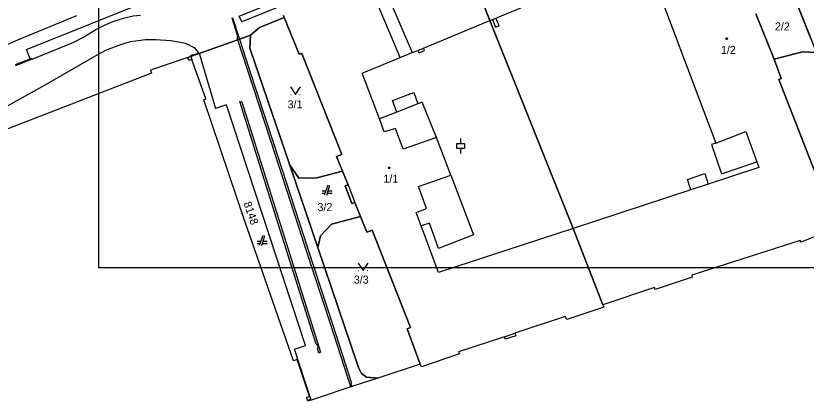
# Model space of a CAD drawing. Extents: x -263587 to -261993, y -1238795 to -1236748.
# Drawn here: x -263008.6 to -262850.7, y -1238794.7 to -1238717.7 of the extents above; entities that cross this region are included whole.
import ezdxf

# ---------------------------------------------------------------- set-up
doc = ezdxf.new("R2010")
doc.units = 0
for name, color, linetype in [('Vrstva 1', 7, 'Continuous'), ('Vrstva 3', 7, 'Continuous'), ('Vrstva 51', 7, 'Continuous')]:
    doc.layers.add(name, color=color, linetype=linetype)

msp = doc.modelspace()

# ---------------------------------------------------------------- linework, layer by layer
at = {"layer": 'Vrstva 1'}
for p, q in [((-262963.98, -1238717.73), (-262869.63, -1238679.5)), ((-262868.68, -1238680.43), (-262963.45, -1238718.87)), ((-262913.91, -1238718.59), (-262919.85, -1238703.65)), ((-262919.85, -1238703.65), (-262913.91, -1238718.59)), ((-262912.72, -1238718.13), (-262883.85, -1238706.12)), ((-263006.49, -1238724.44), (-262965.81, -1238708.03)), ((-262931.87, -1238726.01), (-262938.14, -1238711.12)), ((-262935.77, -1238710.19), (-262929.42, -1238725.02)), ((-262880.13, -1238712.98), (-262868.79, -1238743.12)), ((-262853.86, -1238711.99), (-262848.7, -1238725.03)), ((-262848.7, -1238725.03), (-262853.86, -1238711.99)), ((-263008.23, -1238722.48), (-262996.41, -1238717.63)), ((-262987.13, -1238718.15), (-262985.18, -1238717.69)), ((-262985.18, -1238717.69), (-262983.75, -1238717.52)), ((-262963.45, -1238718.87), (-262963.98, -1238717.73)), ((-262955.02, -1238718), (-262955.17, -1238717.62)), ((-262955.17, -1238717.62), (-262955.02, -1238718)), ((-262857.17, -1238726.36), (-262860.81, -1238717.3)), ((-262860.81, -1238717.3), (-262857.17, -1238726.36)), ((-262992.66, -1238720.44), (-262990.9, -1238719.52)), ((-262990.9, -1238719.52), (-262989.03, -1238718.76)), ((-262989.03, -1238718.76), (-262987.13, -1238718.15)), ((-262965.44, -1238718.14), (-262965.32, -1238718.09)), ((-262964.23, -1238722), (-262965.44, -1238718.14)), ((-262965.32, -1238718.09), (-262963.94, -1238722.33)), ((-262959.95, -1238720.04), (-262955.02, -1238718)), ((-262955.02, -1238718), (-262959.95, -1238720.04)), ((-262955.02, -1238718), (-262952.02, -1238725.35)), ((-262952.02, -1238725.35), (-262955.02, -1238718)), ((-262927.19, -1238724.12), (-262913.91, -1238718.59)), ((-262913.91, -1238718.59), (-262913.42, -1238718.41)), ((-262897.26, -1238760.2), (-262913.91, -1238718.59)), ((-262913.91, -1238718.59), (-262897.26, -1238760.2)), ((-262913.42, -1238718.41), (-262912.72, -1238718.13)), ((-262913.42, -1238718.41), (-262912.79, -1238719.96)), ((-262912.09, -1238719.71), (-262912.72, -1238718.13)), ((-262995.22, -1238722.01), (-262992.66, -1238720.44)), ((-262961.74, -1238721.52), (-262959.95, -1238720.04)), ((-262959.95, -1238720.04), (-262961.74, -1238721.52)), ((-262912.79, -1238719.96), (-262912.09, -1238719.71)), ((-263010.36, -1238723.38), (-263008.23, -1238722.48)), ((-262997.02, -1238722.93), (-262995.22, -1238722.01)), ((-262985.7, -1238722.84), (-262982.73, -1238722.42)), ((-262982.73, -1238722.42), (-262980.71, -1238722.38)), ((-262980.71, -1238722.38), (-262977.68, -1238722.63)), ((-262977.68, -1238722.63), (-262975.72, -1238722.93)), ((-262972.02, -1238725.24), (-262964.66, -1238722.59)), ((-262964.66, -1238722.59), (-262972.02, -1238725.24)), ((-262964.66, -1238722.59), (-262964.29, -1238722.45)), ((-262964.29, -1238722.45), (-262964.66, -1238722.59)), ((-262964.42, -1238722.07), (-262964.23, -1238722)), ((-262964.29, -1238722.45), (-262964.42, -1238722.07)), ((-262964.29, -1238722.45), (-262963.94, -1238722.33)), ((-262963.94, -1238722.33), (-262964.29, -1238722.45)), ((-262962.42, -1238728.22), (-262964.29, -1238722.45)), ((-262963.94, -1238722.33), (-262961.74, -1238721.52)), ((-262961.74, -1238721.52), (-262963.94, -1238722.33)), ((-262963.94, -1238722.33), (-262962.05, -1238728.11)), ((-262961.85, -1238724.16), (-262961.74, -1238721.52)), ((-262961.74, -1238721.52), (-262961.85, -1238724.16)), ((-263005.34, -1238726.37), (-262997.02, -1238722.93)), ((-262990.48, -1238724.46), (-262987.64, -1238723.43)), ((-262987.64, -1238723.43), (-262985.7, -1238722.84)), ((-262975.72, -1238722.93), (-262974.73, -1238723.17)), ((-262974.73, -1238723.17), (-262972.94, -1238724.1)), ((-262972.94, -1238724.1), (-262972.58, -1238724.45)), ((-262953.92, -1238747.52), (-262961.85, -1238724.16)), ((-262961.85, -1238724.16), (-262953.92, -1238747.52)), ((-262928.33, -1238724.6), (-262927.19, -1238724.12)), ((-262926.96, -1238724.6), (-262927.19, -1238724.12)), ((-263005.79, -1238726.27), (-263006.49, -1238724.44)), ((-263002.64, -1238731.41), (-262992.26, -1238725.39)), ((-262992.26, -1238725.39), (-262990.48, -1238724.46)), ((-262974.27, -1238726.04), (-262973.64, -1238725.82)), ((-262973.64, -1238725.82), (-262974.27, -1238726.04)), ((-262972.04, -1238725.2), (-262973.72, -1238725.59)), ((-262973.72, -1238725.59), (-262973.64, -1238725.82)), ((-262973.64, -1238725.82), (-262972.57, -1238725.44)), ((-262972.57, -1238725.44), (-262973.64, -1238725.82)), ((-262973.64, -1238725.82), (-262973.44, -1238726.38)), ((-262972.58, -1238724.45), (-262972.04, -1238725.2)), ((-262972.57, -1238725.44), (-262972.02, -1238725.24)), ((-262972.02, -1238725.24), (-262972.57, -1238725.44)), ((-262972.04, -1238725.2), (-262972.02, -1238725.24)), ((-262972.02, -1238725.24), (-262971.96, -1238725.33)), ((-262971.96, -1238725.33), (-262968.76, -1238736.17)), ((-262952.02, -1238725.35), (-262951.5, -1238725.18)), ((-262951.5, -1238725.18), (-262952.02, -1238725.35)), ((-262951.5, -1238725.18), (-262943.48, -1238745.37)), ((-262943.48, -1238745.37), (-262951.5, -1238725.18)), ((-262931.87, -1238726.01), (-262929.42, -1238725.02)), ((-262929.42, -1238725.02), (-262928.33, -1238724.6)), ((-262928.33, -1238724.6), (-262928.08, -1238725.1)), ((-262928.08, -1238725.1), (-262926.96, -1238724.6)), ((-262857.17, -1238726.36), (-262851.49, -1238724.9)), ((-262851.49, -1238724.9), (-262857.17, -1238726.36)), ((-262851.49, -1238724.9), (-262848.7, -1238725.03)), ((-262848.7, -1238725.03), (-262851.49, -1238724.9)), ((-263008.68, -1238727.43), (-263005.79, -1238726.27)), ((-263005.34, -1238726.37), (-263008.68, -1238727.69)), ((-263005.79, -1238726.27), (-263005.44, -1238726.13)), ((-263005.44, -1238726.13), (-263005.34, -1238726.37)), ((-262974.27, -1238726.04), (-262981.71, -1238728.55)), ((-262974.05, -1238726.58), (-262974.27, -1238726.04)), ((-262973.44, -1238726.38), (-262974.05, -1238726.58)), ((-262970.67, -1238734.26), (-262973.44, -1238726.38)), ((-262939.43, -1238729.15), (-262931.87, -1238726.01)), ((-262855.71, -1238730.2), (-262857.17, -1238726.36)), ((-262857.17, -1238726.36), (-262855.71, -1238730.2)), ((-262981.71, -1238728.55), (-262981.49, -1238729.11)), ((-262957.64, -1238742.85), (-262962.42, -1238728.22)), ((-262962.05, -1238728.11), (-262957.3, -1238742.76)), ((-262981.49, -1238729.11), (-263022.76, -1238745.15)), ((-262935.99, -1238738.28), (-262939.43, -1238729.15)), ((-262856.23, -1238730.41), (-262855.71, -1238730.2)), ((-262855.71, -1238730.2), (-262856.23, -1238730.41)), ((-262847.39, -1238752.94), (-262856.23, -1238730.41)), ((-262856.23, -1238730.41), (-262847.39, -1238752.94)), ((-263011.38, -1238736.3), (-263002.64, -1238731.41)), ((-262953.72, -1238733.38), (-262953.62, -1238733.38)), ((-262951.92, -1238733.38), (-262951.82, -1238733.38)), ((-262933.37, -1238734.58), (-262929.12, -1238732.99)), ((-262929.12, -1238732.99), (-262928.34, -1238735.27)), ((-262971.1, -1238734.44), (-262970.67, -1238734.26)), ((-262962.75, -1238759.12), (-262971.1, -1238734.44)), ((-262963.9, -1238734.82), (-262963.73, -1238734.77)), ((-262955.41, -1238761.79), (-262963.9, -1238734.82)), ((-262963.73, -1238734.77), (-262963.69, -1238734.9)), ((-262963.69, -1238734.9), (-262963.5, -1238734.84)), ((-262963.5, -1238734.84), (-262952.4, -1238770.06)), ((-262932.5, -1238736.95), (-262933.37, -1238734.58)), ((-262928.34, -1238735.27), (-262932.5, -1238736.95)), ((-262927.47, -1238734.97), (-262928.34, -1238735.27)), ((-262924.61, -1238741.98), (-262927.47, -1238734.97)), ((-262966.53, -1238735.47), (-262968.76, -1238736.17)), ((-262950.76, -1238783.56), (-262966.53, -1238735.47)), ((-262932.5, -1238736.95), (-262935.99, -1238738.28)), ((-262935.02, -1238740.87), (-262935.99, -1238738.28)), ((-262932.8, -1238740.17), (-262935.02, -1238740.87)), ((-262931.27, -1238744.32), (-262932.8, -1238740.17)), ((-262868.79, -1238743.12), (-262862.83, -1238740.81)), ((-262862.83, -1238740.81), (-262860.59, -1238746.84)), ((-262950.61, -1238764.48), (-262957.64, -1238742.85)), ((-262957.3, -1238742.76), (-262950.25, -1238764.44)), ((-262924.61, -1238741.98), (-262931.27, -1238744.32)), ((-262921.74, -1238749.51), (-262924.61, -1238741.98)), ((-262919.76, -1238743.2), (-262919.76, -1238742.2)), ((-262868.79, -1238743.12), (-262869.68, -1238743.42)), ((-262869.68, -1238743.42), (-262867.63, -1238749.29)), ((-262943.48, -1238745.37), (-262944.58, -1238745.79)), ((-262944.58, -1238745.79), (-262943.48, -1238745.37)), ((-262944.58, -1238745.79), (-262943.38, -1238748.7)), ((-262943.38, -1238748.7), (-262944.58, -1238745.79)), ((-262948.28, -1238763.99), (-262953.92, -1238747.52)), ((-262953.92, -1238747.52), (-262952.07, -1238750.16)), ((-262952.07, -1238750.16), (-262953.92, -1238747.52)), ((-262953.92, -1238747.52), (-262948.28, -1238763.99)), ((-262867.63, -1238749.29), (-262860.59, -1238746.84)), ((-262860.59, -1238746.84), (-262860.19, -1238747.98)), ((-262948.47, -1238750.06), (-262943.38, -1238748.7)), ((-262943.38, -1238748.7), (-262948.47, -1238750.06)), ((-262943.38, -1238748.7), (-262942.21, -1238751.45)), ((-262942.21, -1238751.45), (-262943.38, -1238748.7)), ((-262928.18, -1238751.78), (-262921.74, -1238749.51)), ((-262921.74, -1238749.51), (-262917.23, -1238761.44)), ((-262874.44, -1238750.38), (-262871, -1238749.23)), ((-262871, -1238749.23), (-262870.31, -1238751.32)), ((-262860.19, -1238747.98), (-262870.31, -1238751.32)), ((-262952.07, -1238750.16), (-262948.47, -1238750.06)), ((-262948.47, -1238750.06), (-262952.07, -1238750.16)), ((-262873.78, -1238752.43), (-262874.44, -1238750.38)), ((-262946.31, -1238751.51), (-262947.01, -1238753.51)), ((-262946.51, -1238753.51), (-262945.91, -1238751.51)), ((-262942.21, -1238751.45), (-262942.85, -1238751.67)), ((-262942.85, -1238751.67), (-262942.21, -1238751.45)), ((-262942.85, -1238751.67), (-262941.47, -1238755.22)), ((-262941.47, -1238755.22), (-262942.85, -1238751.67)), ((-262942.21, -1238751.45), (-262940.89, -1238755.01)), ((-262926.6, -1238756.2), (-262928.18, -1238751.78)), ((-262873.78, -1238752.43), (-262897.26, -1238760.2)), ((-262870.31, -1238751.32), (-262873.78, -1238752.43)), ((-262946.73, -1238752.71), (-262947.41, -1238752.71)), ((-262947.41, -1238753.11), (-262946.87, -1238753.11)), ((-262946.39, -1238753.11), (-262945.41, -1238753.11)), ((-262945.41, -1238752.71), (-262946.27, -1238752.71)), ((-262941.47, -1238755.22), (-262940.89, -1238755.01)), ((-262940.89, -1238755.01), (-262941.47, -1238755.22)), ((-262940.89, -1238755.01), (-262939.8, -1238757.79)), ((-262939.8, -1238757.79), (-262940.89, -1238755.01)), ((-262928.68, -1238757), (-262926.6, -1238756.2)), ((-262927.67, -1238759.68), (-262928.68, -1238757)), ((-262945.54, -1238759.31), (-262939.8, -1238757.79)), ((-262939.8, -1238757.79), (-262945.54, -1238759.31)), ((-262939.8, -1238757.79), (-262938.52, -1238760.91)), ((-262938.52, -1238760.91), (-262939.8, -1238757.79)), ((-262961.91, -1238761.56), (-262962.75, -1238759.12)), ((-262947.73, -1238761.68), (-262945.54, -1238759.31)), ((-262945.54, -1238759.31), (-262947.73, -1238761.68)), ((-262938.52, -1238760.91), (-262937.44, -1238760.51)), ((-262937.44, -1238760.51), (-262938.52, -1238760.91)), ((-262937.44, -1238760.51), (-262929.76, -1238779.98)), ((-262929.76, -1238779.98), (-262937.44, -1238760.51)), ((-262926.02, -1238759.1), (-262927.67, -1238759.68)), ((-262924.17, -1238768.99), (-262927.67, -1238759.68)), ((-262924.16, -1238764.21), (-262926.02, -1238759.1)), ((-262897.26, -1238760.2), (-262924.17, -1238768.99)), ((-262891.37, -1238775.47), (-262897.26, -1238760.2)), ((-262897.26, -1238760.2), (-262891.37, -1238775.47)), ((-262844.59, -1238760.04), (-262851.77, -1238762.9)), ((-262953.13, -1238786.64), (-262961.91, -1238761.56)), ((-262959.29, -1238761.59), (-262959.99, -1238763.59)), ((-262959.49, -1238763.59), (-262958.89, -1238761.59)), ((-262948.63, -1238783.33), (-262955.41, -1238761.79)), ((-262948.28, -1238763.99), (-262947.73, -1238761.68)), ((-262947.73, -1238761.68), (-262948.28, -1238763.99)), ((-262917.23, -1238761.44), (-262924.16, -1238764.21)), ((-262959.71, -1238762.79), (-262960.39, -1238762.79)), ((-262960.39, -1238763.19), (-262959.85, -1238763.19)), ((-262959.37, -1238763.19), (-262958.39, -1238763.19)), ((-262958.39, -1238762.79), (-262959.25, -1238762.79)), ((-262851.96, -1238762.58), (-262873.57, -1238769.55)), ((-262851.77, -1238762.9), (-262851.96, -1238762.58)), ((-262945.66, -1238779.65), (-262950.61, -1238764.48)), ((-262950.25, -1238764.44), (-262945.33, -1238779.54)), ((-262940.2, -1238788.01), (-262948.28, -1238763.99)), ((-262948.28, -1238763.99), (-262940.2, -1238788.01)), ((-262940.19, -1238768.6), (-262940.09, -1238768.6)), ((-262938.39, -1238768.6), (-262938.29, -1238768.6)), ((-262873.51, -1238769.94), (-262880.89, -1238772.37)), ((-262873.57, -1238769.55), (-262873.51, -1238769.94)), ((-262952.4, -1238770.06), (-262947.77, -1238784.89)), ((-262881.07, -1238771.98), (-262891.37, -1238775.47)), ((-262880.89, -1238772.37), (-262881.07, -1238771.98)), ((-262891.19, -1238775.92), (-262898.56, -1238778.41)), ((-262891.37, -1238775.47), (-262891.19, -1238775.92)), ((-262898.87, -1238777.78), (-262908.92, -1238781.14)), ((-262898.56, -1238778.41), (-262898.87, -1238777.78)), ((-262941.7, -1238791.88), (-262945.66, -1238779.65)), ((-262945.33, -1238779.54), (-262941.56, -1238791.14)), ((-262929.76, -1238779.98), (-262930.43, -1238780.22)), ((-262930.43, -1238780.22), (-262929.76, -1238779.98)), ((-262930.43, -1238780.22), (-262927.86, -1238787.31)), ((-262927.86, -1238787.31), (-262930.43, -1238780.22)), ((-262911.02, -1238781.83), (-262920.17, -1238784.82)), ((-262911.02, -1238781.83), (-262908.92, -1238781.14)), ((-262910.85, -1238782.3), (-262911.02, -1238781.83)), ((-262908.73, -1238781.66), (-262910.85, -1238782.3)), ((-262908.92, -1238781.14), (-262908.73, -1238781.66)), ((-262952.95, -1238784.3), (-262950.76, -1238783.56)), ((-262948.36, -1238783.5), (-262948.63, -1238783.33)), ((-262948.26, -1238783.82), (-262948.36, -1238783.5)), ((-262948.36, -1238784.11), (-262948.26, -1238783.82)), ((-262948.07, -1238785.1), (-262948.36, -1238784.11)), ((-262949.68, -1238794.31), (-262952.95, -1238784.3)), ((-262947.91, -1238785.05), (-262948.07, -1238785.1)), ((-262947.77, -1238784.89), (-262947.95, -1238784.94)), ((-262947.95, -1238784.94), (-262947.91, -1238785.05)), ((-262919.98, -1238785.26), (-262927.61, -1238787.82)), ((-262920.17, -1238784.82), (-262919.98, -1238785.26)), ((-262952.44, -1238786.36), (-262953.13, -1238786.64)), ((-262949.99, -1238793.76), (-262952.44, -1238786.36)), ((-262927.86, -1238787.31), (-262936.32, -1238790.1)), ((-262927.61, -1238787.82), (-262927.86, -1238787.31)), ((-262939.56, -1238789.18), (-262940.2, -1238788.01)), ((-262940.2, -1238788.01), (-262939.56, -1238789.18)), ((-262936.32, -1238790.1), (-262941.49, -1238791.81)), ((-262938.58, -1238789.89), (-262939.56, -1238789.18)), ((-262939.56, -1238789.18), (-262938.58, -1238789.89)), ((-262936.32, -1238790.1), (-262938.58, -1238789.89)), ((-262938.58, -1238789.89), (-262936.32, -1238790.1)), ((-262941.7, -1238791.88), (-262948.4, -1238794.09)), ((-262941.56, -1238791.14), (-262941.72, -1238791.2)), ((-262941.72, -1238791.2), (-262941.51, -1238791.82)), ((-262941.51, -1238791.82), (-262941.7, -1238791.88)), ((-262941.49, -1238791.81), (-262941.51, -1238791.82)), ((-262950.51, -1238793.94), (-262949.99, -1238793.76)), ((-262950.35, -1238794.55), (-262950.51, -1238793.94)), ((-262949.68, -1238794.31), (-262950.35, -1238794.55)), ((-262950.3, -1238794.72), (-262950.35, -1238794.55)), ((-262949.62, -1238794.5), (-262950.3, -1238794.72)), ((-262948.4, -1238794.09), (-262949.62, -1238794.5))]:
    msp.add_line(p, q, dxfattribs=at)
for points in [[(-262866.55, -1238722.1), (-262866.46, -1238722.25), (-262866.55, -1238722.4), (-262866.73, -1238722.4), (-262866.82, -1238722.25), (-262866.73, -1238722.1)], [(-262933.96, -1238747.9), (-262933.87, -1238748.05), (-262933.96, -1238748.2), (-262934.14, -1238748.2), (-262934.23, -1238748.05), (-262934.14, -1238747.9)]]:
    msp.add_lwpolyline(points, close=True, dxfattribs=at)
for points in [[(-262953.77, -1238731.88), (-262952.77, -1238733.38), (-262951.77, -1238731.88)], [(-262919.76, -1238745.2), (-262919.76, -1238744.2), (-262920.51, -1238744.2), (-262920.51, -1238743.2), (-262919.76, -1238743.2), (-262919.01, -1238743.2), (-262919.01, -1238744.2), (-262919.76, -1238744.2)], [(-262940.24, -1238767.1), (-262939.24, -1238768.6), (-262938.24, -1238767.1)]]:
    msp.add_lwpolyline(points, dxfattribs=at)
at = {"layer": 'Vrstva 3'}
msp.add_lwpolyline([(-262848.7, -1238725.03), (-262853.86, -1238711.99), (-262864.34, -1238684.34), (-262869.99, -1238667.58), (-262880.12, -1238640.03), (-262886.57, -1238622.34), (-262886.1, -1238622.13), (-262887.89, -1238617.32), (-262888.47, -1238617.48), (-262888.6, -1238617.11), (-262889.87, -1238613.55), (-262890.21, -1238612.57), (-262889.62, -1238612.27), (-262891.22, -1238608.08), (-262891.86, -1238608.29), (-262898.81, -1238590.44), (-262902.23, -1238581.48), (-262902.03, -1238581.41), (-262903.13, -1238578.4), (-262903.45, -1238578.5), (-262907.03, -1238569.3), (-262913.35, -1238552.78)], dxfattribs=at)
at = {"layer": 'Vrstva 51'}
msp.add_lwpolyline([(-262992.03, -1237088.09), (-262695.03, -1237088.09), (-262695.03, -1238768.09), (-262992.03, -1238768.09)], close=True, dxfattribs=at)

# ---------------------------------------------------------------- texts
at = {"layer": 'Vrstva 1'}
for s, p in [('2/2', (-262856.989, -1238720.6)), ('1/2', (-262867.785, -1238725.28)), ('3/1', (-262954.33, -1238736.17)), ('1/1', (-262935.186, -1238751.02)), ('3/2', (-262948.369, -1238756.71)), ('3/3', (-262941.109, -1238771.21))]:
    msp.add_text(s, height=1.6, dxfattribs=at).set_placement(p)
msp.add_text('8148', height=1.6, rotation=289.51558, dxfattribs=at).set_placement((-262963.188, -1238755.134))

doc.saveas('drawing.dxf')
